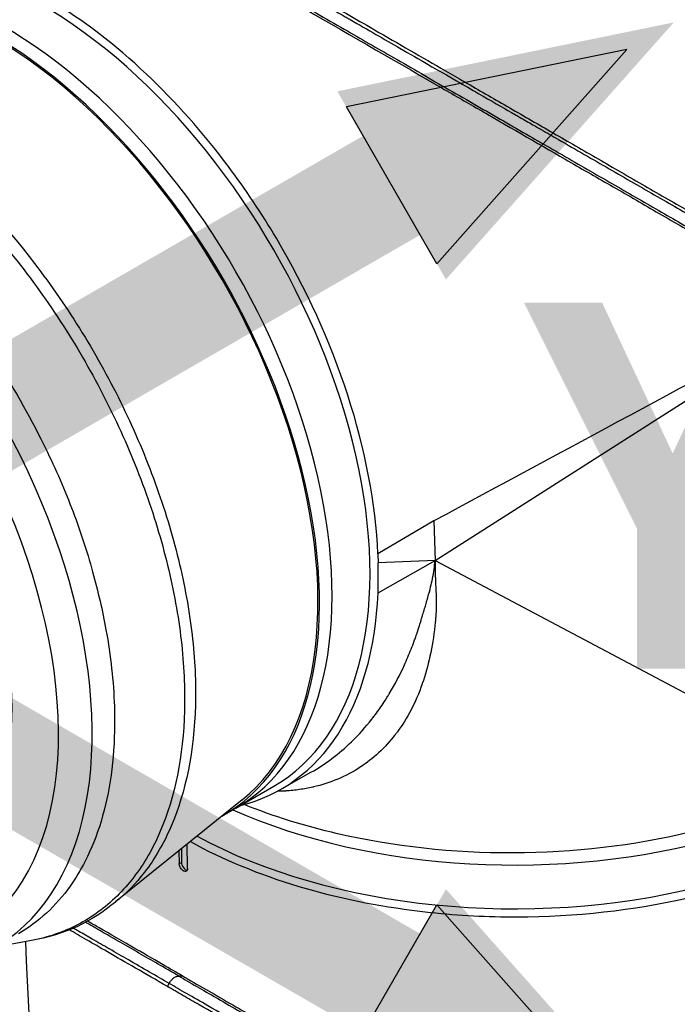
# Model space of a CAD drawing. Header units: millimetres. Extents: x 0 to 4378, y 0 to 2397.
# Tile 323 of 330: x 2618 to 2673, y 1907 to 1989. Entities that reach past the tile are written whole.
import ezdxf

# ---------------------------------------------------------------- set-up
doc = ezdxf.new("R2010")
doc.units = ezdxf.units.MM
doc.header["$LTSCALE"] = 0.2
doc.layers.add('01_Object Line', color=4, linetype='Continuous')
doc.layers.add('07_Special Line2', color=76, linetype='Continuous')
doc.layers.add('14_Mark', color=7, linetype='Continuous', true_color=0xe03c31)
doc.styles.add('Rainbow-5.0 Style', font='malgunsl.ttf')

# ---------------------------------------------------------------- blocks, each defined once
blk = doc.blocks.new('A$C36afca62')
at = {"layer": '07_Special Line2'}
blk.add_hatch(color=256, dxfattribs=at).paths.add_polyline_path([(51.084, 29.494), (33.418, 25.878), (39.12, 16.002)])
at = {"layer": '14_Mark'}
blk.add_hatch(color=256, dxfattribs=at).paths.add_polyline_path([(51.084, -29.494), (39.12, -16.002), (33.418, -25.878)])
at = {"layer": '07_Special Line2'}
for p, q in [((48.615, 28.068), (33.893, 25.055)), ((38.645, 16.825), (48.615, 28.068)), ((38.645, 16.825), (33.893, 25.055))]:
    blk.add_line(p, q, dxfattribs=at)
at = {"layer": '07_Special Line2', "const_width": 6}
blk.add_lwpolyline([(36.269, 20.94), (0, 0)], dxfattribs=at)
at = {"layer": '14_Mark'}
for p in [(33.893, -25.055), (48.615, -28.068)]:
    blk.add_line(p, (38.645, -16.825), dxfattribs=at)
at = {"layer": '14_Mark', "const_width": 6}
blk.add_lwpolyline([(36.269, -20.94), (0, 0)], dxfattribs=at)
at = {"layer": '07_Special Line2', "insert": (43.221, 5.18), "char_height": 19.2, "attachment_point": 4, "style": 'Rainbow-5.0 Style'}
blk.add_mtext('{\\fMalgun Gothic Semilight|b1|i0|c129|p50;Y}', dxfattribs=at)
blk = doc.blocks.new('A$C3fd8c262_1')
for p, q in [((-118.085, 1107.384), (-118.087, 1107.383)), ((-117.188, 1107.903), (-117.188, 1107.902)), ((-84.977, 1084.881), (-52.366, 1105.67)), ((-67.625, 1097.607), (-67.625, 1097.607)), ((-109.502, 1091.202), (-109.504, 1091.201)), ((-85.085, 1088.21), (-89.78, 1085.45)), ((-85.085, 1088.21), (-84.977, 1084.881)), ((-89.78, 1085.45), (-89.755, 1084.685)), ((-89.755, 1082.17), (-84.977, 1084.881)), ((-84.977, 1084.881), (-89.755, 1084.685)), ((-84.977, 1084.881), (-51.064, 1066.918)), ((-106.43, 1084.55), (-106.43, 1084.55)), ((-89.755, 1082.17), (-89.755, 1084.685)), ((-106.216, 1077.388), (-106.216, 1077.388)), ((-98.026, 1065.622), (-95.397, 1067.103)), ((-101.698, 1064.099), (-98.516, 1065.936)), ((-101.181, 1064.791), (-111.813, 1056.211)), ((-101.698, 1064.099), (-102.759, 1063.486)), ((-105.761, 1059.022), (-105.807, 1061.058)), ((-106.492, 1060.505), (-106.468, 1059.43)), ((-106.278, 1060.678), (-106.278, 1059.539)), ((-106.468, 1059.43), (-106.278, 1059.539)), ((-114.474, 1054.588), (-114.475, 1054.588)), ((-114.306, 1054.686), (-114.307, 1054.687)), ((-115.784, 1053.923), (-115.785, 1053.924)), ((-115.467, 1054.068), (-115.468, 1054.068)), ((-119.005, 1052.947), (-121.943, 1052.411)), ((-107.46, 1049.117), (-107.314, 1049.371))]:
    blk.add_line(p, q)
for centre, major_axis, ratio, start_param, end_param in [((-118.016, 1099.711), (19.5, -33.775), 0.57735, 0, 3.141593), ((-121.198, 1097.874), (19.5, -33.775), 0.57735, 0, 3.141593), ((-121.198, 1097.874), (19.5, -33.775), 0.57735, 0, 3.141593), ((-122.259, 1097.261), (19.5, -33.775), 0.57735, 6.276472, 9.431491), ((-122.259, 1097.261), (19.408, -33.617), 0.57735, 0.0902, 2.343313), ((-141.351, 1086.239), (19.5, -33.775), 0.57735, 5.497787, 10.210176), ((-142.765, 1085.422), (-18.5, 32.043), 0.57735, 2.086336, 7.338442), ((-142.765, 1085.422), (15.738, -27.258), 0.57735, 0, 3.141593), ((-129.33, 1093.179), (14.875, -25.764), 0.57735, 1.657669, 1.66178), ((-111.649, 1098.946), (-1, 1.732), 0.57735, 1.648931, 1.651028), ((-88.883, 1116.531), (-16.094, 27.876), 0.57735, 3.714306, 3.714316), ((-67.355, 1097.884), (0.474, 0.515), 0.389271, 5.2089, 5.209486), ((-67.978, 1094.463), (2.781, -4.816), 0.57735, 2.040228, 2.040267), ((-111.649, 1098.946), (1, -1.732), 0.57735, 6.073125, 6.073188), ((-110.7, 1094.67), (-0.625, 1.083), 0.57735, 0.066825, 0.068924), ((-110.7, 1094.67), (0.625, -1.083), 0.57735, 5.820721, 5.823722), ((-101.399, 1109.305), (17.5, -30.311), 0.57735, 0.702575, 0.702579), ((-108.533, 1090.937), (1, -1.732), 0.57735, 3.622431, 3.625239), ((-101.399, 1109.305), (16.741, -28.997), 0.57735, 0.649241, 0.649245), ((-79.857, 1090.941), (0.4, -0.693), 0.578031, 4.605956, 4.606013), ((-101.046, 1109.509), (-14.538, 25.18), 0.57735, 3.562488, 3.56249), ((-101.399, 1109.305), (14.788, -25.613), 0.57735, 0.456595, 0.456596), ((-103.698, 1083.092), (1.875, -3.248), 0.57735, 4.14228, 4.143182), ((-103.698, 1083.092), (1.875, -3.248), 0.57735, 4.274377, 4.275866), ((-78.277, 1081.83), (39, 0), 0.57735, 4.059541, 6.283185), ((-78.277, 1081.83), (39, 0), 0.57735, 4.059541, 6.283185), ((-117.663, 1099.915), (19.759, -34.223), 0.57735, 6.121179, 7.017951), ((-106.895, 1079.263), (1, -1.732), 0.57735, 5.994064, 5.994098), ((-78.277, 1078.155), (39, 0), 0.57735, 3.958709, 6.283185), ((-112.713, 1102.773), (-17.75, 30.744), 0.57735, 2.623524, 2.623528), ((-112.359, 1102.977), (17.5, -30.311), 0.57735, 5.792788, 5.792806), ((-105.897, 1073.136), (-1.875, 3.248), 0.57735, 2.264731, 2.264814), ((-112.713, 1102.773), (-17.75, 30.744), 0.57735, 2.659528, 2.659565), ((-105.897, 1073.136), (-1.875, 3.248), 0.57735, 2.579418, 2.580021), ((-112.713, 1102.773), (19.05, -32.996), 0.57735, 5.770082, 5.77017), ((-116.955, 1100.323), (17.942, -31.077), 0.57735, 5.923363, 5.923395), ((-105.197, 1068.235), (0.5, -0.866), 0.57735, 4.882276, 4.886021), ((-105.904, 1067.827), (0.5, -0.866), 0.57735, 5.682324, 5.68604), ((-121.198, 1097.874), (17.55, -30.397), 0.57735, 6.119106, 6.119153), ((-121.198, 1097.874), (17.55, -30.397), 0.57735, 6.163015, 6.163164), ((-122.259, 1097.261), (17.975, -31.134), 0.57735, 6.181498, 6.18161), ((-78.277, 1083.054), (35.95, 0), 0.57735, 4.146838, 4.146856), ((-78.277, 1083.054), (-35.75, 0), 0.57735, 1.01204, 1.012056), ((-122.259, 1097.261), (17.975, -31.134), 0.57735, 6.138093, 6.13814), ((-122.259, 1097.261), (19.5, -33.775), 0.57735, 6.031429, 6.031432), ((-105.925, 1059.335), (0.25, -0.433), 0.57735, 3.926991, 5.901436)]:
    blk.add_ellipse(centre, major_axis=major_axis, ratio=ratio, start_param=start_param, end_param=end_param)
for points, knots in [([(-107.461, 1139.504), (-106.523, 1138.963), (-105.539, 1138.395), (-103.499, 1137.217), (-102.445, 1136.608), (-99.2, 1134.735), (-96.948, 1133.435), (-94.002, 1131.734), (-93.346, 1131.355), (-91.94, 1130.543), (-91.189, 1130.11), (-88.437, 1128.521), (-86.444, 1127.37), (-83.957, 1125.935), (-83.439, 1125.635), (-81.735, 1124.651), (-80.561, 1123.974), (-78.161, 1122.588), (-76.936, 1121.881), (-75.11, 1120.827), (-74.492, 1120.47), (-73.246, 1119.751), (-72.618, 1119.388), (-71.352, 1118.657), (-70.715, 1118.289), (-68.744, 1117.151), (-67.435, 1116.396), (-65.501, 1115.279), (-64.847, 1114.901), (-63.531, 1114.142), (-62.87, 1113.76), (-61.544, 1112.995), (-60.879, 1112.611), (-59.894, 1112.042), (-59.564, 1111.852), (-58.556, 1111.27), (-57.889, 1110.884), (-55.818, 1109.689), (-54.466, 1108.908), (-52.87, 1107.987), (-52.561, 1107.809), (-51.85, 1107.398), (-51.45, 1107.167), (-50.8, 1106.792), (-50.565, 1106.657), (-50.257, 1106.478), (-50.212, 1106.453), (-50.114, 1106.396), (-50.063, 1106.366), (-49.833, 1106.234), (-49.696, 1106.154), (-49.446, 1106.01), (-49.378, 1105.971), (-49.176, 1105.854), (-49.072, 1105.794), (-48.853, 1105.668), (-48.746, 1105.606), (-48.568, 1105.503), (-48.498, 1105.462), (-48.365, 1105.386), (-48.308, 1105.353), (-48.171, 1105.275), (-48.098, 1105.232), (-47.962, 1105.153), (-47.9, 1105.118), (-46.973, 1104.583), (-46.153, 1104.109), (-44.881, 1103.375), (-44.403, 1103.099), (-43.507, 1102.582), (-43.087, 1102.339), (-42.491, 1101.995), (-42.302, 1101.886), (-41.746, 1101.565), (-41.393, 1101.361), (-39.799, 1100.441), (-38.805, 1099.867), (-38.085, 1099.452), (-38.05, 1099.431), (-37.98, 1099.391), (-37.946, 1099.371), (-37.881, 1099.334), (-37.849, 1099.315), (-37.793, 1099.283), (-37.769, 1099.269), (-37.626, 1099.187), (-37.523, 1099.127), (-37.409, 1099.062), (-37.386, 1099.048), (-37.343, 1099.023), (-37.324, 1099.012), (-37.289, 1098.992), (-37.272, 1098.982), (-37.235, 1098.961), (-37.217, 1098.95), (-37.183, 1098.931), (-37.169, 1098.923), (-37.142, 1098.907), (-37.129, 1098.9), (-37.115, 1098.891), (-37.11, 1098.889), (-37.101, 1098.884), (-37.097, 1098.881), (-37.089, 1098.876), (-37.086, 1098.875), (-37.082, 1098.873), (-37.082, 1098.872), (-37.082, 1098.872)], [-21.001083, -21.001083, -21.001083, -21.001083, -20.328863, -20.328863, -19.655828, -19.655828, -18.308332, -18.308332, -17.924512, -17.924512, -17.485993, -17.485993, -16.316696, -16.316696, -16.006668, -16.006668, -15.296307, -15.296307, -14.534305, -14.534305, -14.139555, -14.139555, -13.730091, -13.730091, -13.30546, -13.30546, -12.401825, -12.401825, -11.929878, -11.929878, -11.437802, -11.437802, -10.9252, -10.9252, -10.663362, -10.663362, -10.117833, -10.117833, -8.934625, -8.934625, -8.645977, -8.645977, -8.260408, -8.260408, -8.006475, -8.006475, -7.961161, -7.961161, -7.91407, -7.91407, -7.778509, -7.778509, -7.724161, -7.724161, -7.666804, -7.666804, -7.602838, -7.602838, -7.565627, -7.565627, -7.532521, -7.532521, -7.488032, -7.488032, -7.450837, -7.450837, -6.924212, -6.924212, -6.587553, -6.587553, -6.265466, -6.265466, -6.109966, -6.109966, -5.79866, -5.79866, -4.627003, -4.627003, -4.564096, -4.564096, -4.501625, -4.501625, -4.439084, -4.439084, -4.389917, -4.389917, -4.135415, -4.135415, -4.06302, -4.06302, -4.00074, -4.00074, -3.938004, -3.938004, -3.858125, -3.858125, -3.782258, -3.782258, -3.697501, -3.697501, -3.658476, -3.658476, -3.601749, -3.601749, -3.53559, -3.53559, -3.48246, -3.48246, -3.48246, -3.48246]), ([(-107.607, 1139.25), (-106.556, 1138.643), (-105.276, 1137.905), (-103.734, 1137.016), (-103.049, 1136.621), (-102.313, 1136.196), (-101.524, 1135.742), (-101.508, 1135.732), (-101.491, 1135.723), (-101.474, 1135.713), (-100.771, 1135.308), (-100.026, 1134.879), (-99.24, 1134.426), (-98.582, 1134.047), (-97.895, 1133.651), (-97.18, 1133.239), (-97.088, 1133.186), (-96.996, 1133.133), (-96.903, 1133.079), (-96.205, 1132.677), (-95.481, 1132.26), (-94.733, 1131.83), (-94.666, 1131.791), (-94.598, 1131.752), (-94.531, 1131.713), (-94.172, 1131.506), (-93.808, 1131.297), (-93.438, 1131.084), (-93.219, 1130.958), (-92.998, 1130.83), (-92.775, 1130.702), (-92.663, 1130.638), (-92.551, 1130.573), (-92.439, 1130.509), (-92.337, 1130.45), (-92.258, 1130.405), (-92.14, 1130.337), (-92.127, 1130.329), (-92.114, 1130.322), (-92.1, 1130.314), (-90.61, 1129.455), (-89.214, 1128.652), (-87.923, 1127.908), (-87.089, 1127.428), (-86.298, 1126.973), (-85.551, 1126.542), (-84.702, 1126.053), (-83.909, 1125.597), (-83.171, 1125.172), (-82.518, 1124.796), (-81.908, 1124.445), (-81.341, 1124.118), (-80.259, 1123.495), (-79.33, 1122.96), (-78.549, 1122.511), (-78.376, 1122.411), (-78.21, 1122.315), (-78.051, 1122.224), (-77.614, 1121.972), (-77.23, 1121.751), (-76.9, 1121.561), (-76.734, 1121.465), (-76.582, 1121.378), (-76.443, 1121.298), (-76.399, 1121.272), (-76.356, 1121.248), (-76.315, 1121.224), (-76.291, 1121.21), (-76.267, 1121.196), (-76.244, 1121.183), (-76.212, 1121.165), (-76.182, 1121.147), (-76.152, 1121.13), (-76.137, 1121.121), (-76.122, 1121.113), (-76.107, 1121.104), (-76.103, 1121.102), (-76.101, 1121.101), (-76.1, 1121.1), (-76.099, 1121.099), (-76.097, 1121.099), (-76.094, 1121.097), (-76.089, 1121.094), (-76.081, 1121.089), (-76.064, 1121.08), (-75.574, 1120.797), (-75.089, 1120.518), (-74.609, 1120.242), (-73.138, 1119.394), (-71.721, 1118.578), (-70.359, 1117.794), (-68.954, 1116.985), (-67.607, 1116.209), (-66.317, 1115.466), (-64.985, 1114.698), (-63.712, 1113.966), (-62.498, 1113.266), (-62.095, 1113.034), (-61.699, 1112.806), (-61.309, 1112.582), (-61.096, 1112.459), (-60.885, 1112.337), (-60.675, 1112.216), (-60.072, 1111.869), (-59.484, 1111.53), (-58.911, 1111.2), (-57.732, 1110.521), (-56.618, 1109.879), (-55.565, 1109.273), (-55.022, 1108.96), (-54.495, 1108.657), (-53.985, 1108.363), (-53.463, 1108.062), (-52.958, 1107.771), (-52.469, 1107.489), (-51.913, 1107.169), (-51.377, 1106.86), (-50.861, 1106.563)], [0.0000003, 0.0000003, 0.0000003, 0.0000003, 0.0859853, 0.0859853, 0.0859853, 0.1241981, 0.1241981, 0.1241981, 0.125, 0.125, 0.125, 0.1589987, 0.1589987, 0.1589987, 0.1875, 0.1875, 0.1875, 0.1911709, 0.1911709, 0.1911709, 0.21875, 0.21875, 0.21875, 0.2212271, 0.2212271, 0.2212271, 0.234375, 0.234375, 0.234375, 0.2421875, 0.2421875, 0.2421875, 0.2460938, 0.2460938, 0.2460938, 0.2496161, 0.2496161, 0.2496161, 0.25, 0.25, 0.25, 0.2912742, 0.2912742, 0.2912742, 0.3179228, 0.3179228, 0.3179228, 0.3481944, 0.3481944, 0.3481944, 0.375, 0.375, 0.375, 0.4261619, 0.4261619, 0.4261619, 0.4375, 0.4375, 0.4375, 0.46875, 0.46875, 0.46875, 0.484375, 0.484375, 0.484375, 0.4893023, 0.4893023, 0.4893023, 0.4921875, 0.4921875, 0.4921875, 0.4960938, 0.4960938, 0.4960938, 0.4980469, 0.4980469, 0.4980469, 0.4986572, 0.4986572, 0.4986572, 0.4992676, 0.4992676, 0.4992676, 0.5, 0.5, 0.5, 0.5215625, 0.5215625, 0.5215625, 0.5877727, 0.5877727, 0.5877727, 0.656049, 0.656049, 0.656049, 0.7265974, 0.7265974, 0.7265974, 0.75, 0.75, 0.75, 0.7627993, 0.7627993, 0.7627993, 0.7996666, 0.7996666, 0.7996666, 0.8755356, 0.8755356, 0.8755356, 0.9146293, 0.9146293, 0.9146293, 0.9545641, 0.9545641, 0.9545641, 1, 1, 1, 1]), ([(-107.745, 1138.242), (-106.552, 1137.553), (-105.283, 1136.82), (-103.959, 1136.056), (-103.253, 1135.649), (-102.531, 1135.233), (-101.798, 1134.809), (-101.063, 1134.386), (-100.317, 1133.956), (-99.562, 1133.52), (-98.806, 1133.085), (-98.042, 1132.644), (-97.273, 1132.2), (-96.502, 1131.756), (-95.726, 1131.309), (-94.947, 1130.86), (-94.167, 1130.41), (-93.385, 1129.959), (-92.602, 1129.508), (-91.219, 1128.71), (-89.834, 1127.912), (-88.46, 1127.12), (-87.679, 1126.67), (-86.901, 1126.222), (-86.127, 1125.776), (-85.342, 1125.323), (-84.561, 1124.873), (-83.785, 1124.426), (-82.243, 1123.537), (-80.723, 1122.66), (-79.231, 1121.801), (-78.49, 1121.373), (-77.755, 1120.95), (-77.028, 1120.531), (-76.463, 1120.205), (-75.902, 1119.882), (-75.345, 1119.561), (-73.913, 1118.735), (-72.513, 1117.928), (-71.149, 1117.142), (-69.782, 1116.354), (-68.45, 1115.586), (-67.156, 1114.84), (-65.859, 1114.093), (-64.6, 1113.367), (-63.379, 1112.663), (-62.769, 1112.311), (-62.168, 1111.965), (-61.576, 1111.624), (-60.985, 1111.283), (-60.403, 1110.947), (-59.831, 1110.618), (-58.687, 1109.958), (-57.583, 1109.322), (-56.521, 1108.709), (-55.989, 1108.403), (-55.468, 1108.103), (-54.957, 1107.808), (-54.447, 1107.514), (-53.947, 1107.226), (-53.457, 1106.944), (-52.914, 1106.63), (-52.383, 1106.325), (-51.867, 1106.027)], [0, 0, 0, 0, 0.0671031, 0.0671031, 0.0671031, 0.1029277, 0.1029277, 0.1029277, 0.1387919, 0.1387919, 0.1387919, 0.1747111, 0.1747111, 0.1747111, 0.2106779, 0.2106779, 0.2106779, 0.2467042, 0.2467042, 0.2467042, 0.3103939, 0.3103939, 0.3103939, 0.3465771, 0.3465771, 0.3465771, 0.383319, 0.383319, 0.383319, 0.4564224, 0.4564224, 0.4564224, 0.4927866, 0.4927866, 0.4927866, 0.5210907, 0.5210907, 0.5210907, 0.5939582, 0.5939582, 0.5939582, 0.6669229, 0.6669229, 0.6669229, 0.7399622, 0.7399622, 0.7399622, 0.7765034, 0.7765034, 0.7765034, 0.8130598, 0.8130598, 0.8130598, 0.886194, 0.886194, 0.886194, 0.9227702, 0.9227702, 0.9227702, 0.9593497, 0.9593497, 0.9593497, 1, 1, 1, 1]), ([(-107.595, 1137.965), (-107.07, 1137.661), (-105.466, 1136.736), (-101.445, 1134.414), (-99.793, 1133.461), (-97.61, 1132.2), (-97.122, 1131.918), (-92.71, 1129.371), (-88.705, 1127.058), (-83.712, 1124.176), (-82.616, 1123.543), (-78.957, 1121.43), (-76.448, 1119.982), (-72.756, 1117.85), (-71.488, 1117.119), (-68.935, 1115.644), (-67.649, 1114.902), (-65.043, 1113.398), (-63.728, 1112.638), (-61.076, 1111.107), (-59.747, 1110.34), (-57.811, 1109.222), (-57.164, 1108.849), (-55.475, 1107.873), (-54.458, 1107.287), (-53.253, 1106.591), (-53.014, 1106.453), (-52.629, 1106.23), (-52.487, 1106.148), (-52.195, 1105.98), (-52.083, 1105.915), (-51.842, 1105.776), (-51.715, 1105.703), (-51.477, 1105.565), (-51.366, 1105.502), (-51.057, 1105.323), (-50.858, 1105.208), (-50.604, 1105.061), (-50.548, 1105.029), (-50.428, 1104.96), (-50.364, 1104.923), (-50.145, 1104.797), (-50.038, 1104.735), (-49.621, 1104.494), (-49.342, 1104.333), (-47.958, 1103.534), (-46.916, 1102.932), (-45.516, 1102.124), (-45.09, 1101.878), (-43.898, 1101.19), (-43.181, 1100.776), (-41.949, 1100.065), (-41.422, 1099.76), (-40.752, 1099.374), (-40.555, 1099.26), (-40.019, 1098.951), (-39.722, 1098.779), (-39.271, 1098.519), (-39.109, 1098.425), (-38.91, 1098.31), (-38.866, 1098.285), (-38.884, 1098.295), (-38.901, 1098.305), (-38.96, 1098.339), (-38.999, 1098.362), (-39.11, 1098.426), (-39.185, 1098.469), (-39.277, 1098.522)], [-15.738203, -15.738203, -15.738203, -15.738203, -14.793481, -14.793481, -14.173934, -14.173934, -13.996984, -13.996984, -12.579476, -12.579476, -12.176243, -12.176243, -11.215253, -11.215253, -10.695697, -10.695697, -10.142358, -10.142358, -9.539575, -9.539575, -8.883963, -8.883963, -8.543526, -8.543526, -7.972636, -7.972636, -7.829924, -7.829924, -7.73886, -7.73886, -7.680875, -7.680875, -7.616244, -7.616244, -7.560081, -7.560081, -7.459116, -7.459116, -7.430908, -7.430908, -7.397967, -7.397967, -7.318024, -7.318024, -7.146824, -7.146824, -6.455961, -6.455961, -6.135134, -6.135134, -5.518203, -5.518203, -4.951279, -4.951279, -4.691225, -4.691225, -4.182012, -4.182012, -3.710062, -3.710062, -3.272291, -3.272291, -3.069642, -3.069642, -2.879581, -2.879581, -2.656561, -2.656561, -2.656561, -2.656561]), ([(-89.78, 1085.45), (-89.962, 1089.657), (-90.821, 1094.18), (-93.77, 1103.255), (-95.803, 1107.723), (-99.548, 1114.041), (-100.897, 1116.063), (-104.467, 1120.829), (-106.778, 1123.435), (-111.836, 1128.21), (-114.563, 1130.292), (-117.309, 1131.918)], [0.000001, 0.000001, 0.000001, 0.000001, 1.509107, 1.509107, 2.980726, 2.980726, 3.709428, 3.709428, 4.786993, 4.786993, 5.948512, 5.948512, 5.948512, 5.948512]), ([(-158.963, 1121.103), (-158.863, 1121.162), (-158.761, 1121.218), (-157.339, 1121.989), (-155.876, 1122.483), (-152.554, 1123.025), (-150.701, 1122.995), (-148.055, 1122.554), (-147.339, 1122.4), (-145.398, 1121.881), (-144.16, 1121.446), (-142.549, 1120.75), (-142.19, 1120.586), (-141.401, 1120.209), (-140.971, 1119.992), (-140.08, 1119.517), (-139.62, 1119.258), (-138.877, 1118.819), (-138.597, 1118.649), (-138.215, 1118.411), (-138.114, 1118.347), (-137.051, 1117.669), (-136.087, 1117.001), (-132.065, 1113.958), (-129.144, 1111.088), (-125.45, 1106.7), (-124.527, 1105.524), (-123.079, 1103.523), (-122.53, 1102.724), (-120.478, 1099.582), (-119.103, 1097.146), (-116.991, 1092.897), (-116.201, 1091.114), (-114.82, 1087.519), (-114.233, 1085.716), (-113.285, 1082.29), (-112.906, 1080.672), (-112.417, 1077.971), (-112.258, 1076.881), (-112.023, 1074.733), (-111.947, 1073.677), (-111.897, 1072.134), (-111.891, 1071.631), (-111.914, 1068.161), (-112.286, 1065.423), (-113.398, 1061.783), (-113.851, 1060.662), (-114.753, 1058.89), (-115.168, 1058.195), (-116.814, 1055.869), (-118.29, 1054.519), (-119.969, 1053.55)], [-15.185847, -15.185847, -15.185847, -15.185847, -15.126345, -15.126345, -14.357922, -14.357922, -13.491729, -13.491729, -13.178557, -13.178557, -12.649887, -12.649887, -12.498415, -12.498415, -12.318089, -12.318089, -12.124815, -12.124815, -12.007373, -12.007373, -11.964756, -11.964756, -11.555527, -11.555527, -10.242526, -10.242526, -9.787003, -9.787003, -9.494757, -9.494757, -8.658648, -8.658648, -8.069674, -8.069674, -7.481399, -7.481399, -6.943069, -6.943069, -6.570845, -6.570845, -6.198458, -6.198458, -6.015314, -6.015314, -4.920692, -4.920692, -4.383337, -4.383337, -3.995401, -3.995401, -2.988737, -2.988737, -2.988737, -2.988737]), ([(-128.24, 1118.58), (-125.144, 1115.945), (-122.172, 1112.787), (-119.495, 1109.293), (-118.09, 1107.46), (-116.744, 1105.504), (-115.506, 1103.494), (-114.267, 1101.484), (-113.138, 1099.428), (-112.117, 1097.325), (-111.095, 1095.223), (-110.174, 1093.053), (-109.391, 1090.899), (-108.607, 1088.745), (-107.958, 1086.607), (-107.441, 1084.485), (-106.925, 1082.362), (-106.539, 1080.236), (-106.302, 1078.192), (-106.066, 1076.148), (-105.973, 1074.178), (-106.023, 1072.282), (-106.125, 1068.49), (-106.818, 1065.023), (-108.054, 1062.147), (-108.671, 1060.71), (-109.417, 1059.427), (-110.286, 1058.295), (-111.155, 1057.163), (-112.161, 1056.176), (-113.268, 1055.371), (-114.375, 1054.566), (-115.579, 1053.942), (-116.878, 1053.495), (-117.559, 1053.261), (-118.27, 1053.075), (-119.004, 1052.941)], [0, 0, 0, 0, 0.1205223, 0.1205223, 0.1205223, 0.1837668, 0.1837668, 0.1837668, 0.2470112, 0.2470112, 0.2470112, 0.3102557, 0.3102557, 0.3102557, 0.3735002, 0.3735002, 0.3735002, 0.4367446, 0.4367446, 0.4367446, 0.4999891, 0.4999891, 0.4999891, 0.6264781, 0.6264781, 0.6264781, 0.6897225, 0.6897225, 0.6897225, 0.752967, 0.752967, 0.752967, 0.8162115, 0.8162115, 0.8162115, 0.8493915, 0.8493915, 0.8493915, 0.8493915]), ([(-126.673, 1118.527), (-123.823, 1116.014), (-121.09, 1113.064), (-118.61, 1109.827), (-117.202, 1107.99), (-115.852, 1106.03), (-114.611, 1104.016), (-113.37, 1102.001), (-112.239, 1099.94), (-111.215, 1097.833), (-110.191, 1095.726), (-109.268, 1093.551), (-108.483, 1091.392), (-107.698, 1089.234), (-107.047, 1087.091), (-106.529, 1084.964), (-106.011, 1082.836), (-105.625, 1080.706), (-105.388, 1078.657), (-105.15, 1076.609), (-105.057, 1074.634), (-105.108, 1072.734), (-105.21, 1068.933), (-105.904, 1065.458), (-107.143, 1062.576), (-107.762, 1061.135), (-108.509, 1059.85), (-109.38, 1058.715), (-110.104, 1057.774), (-110.921, 1056.932), (-111.813, 1056.211)], [-1, -1, -1, -1, -0.8874103, -0.8874103, -0.8874103, -0.8234994, -0.8234994, -0.8234994, -0.7595886, -0.7595886, -0.7595886, -0.6956777, -0.6956777, -0.6956777, -0.6317668, -0.6317668, -0.6317668, -0.5678559, -0.5678559, -0.5678559, -0.503945, -0.503945, -0.503945, -0.3761233, -0.3761233, -0.3761233, -0.3122124, -0.3122124, -0.3122124, -0.2591427, -0.2591427, -0.2591427, -0.2591427]), ([(-84.977, 1084.881), (-84.982, 1084.433), (-84.972, 1083.96), (-84.953, 1083.466), (-84.953, 1083.462), (-84.952, 1083.457), (-84.952, 1083.454), (-84.945, 1083.277), (-84.936, 1083.072), (-84.925, 1082.842), (-84.914, 1082.615), (-84.901, 1082.363), (-84.89, 1082.087), (-84.89, 1082.082), (-84.89, 1082.079), (-84.89, 1082.073), (-84.876, 1081.738), (-84.872, 1081.46), (-84.872, 1081.235), (-84.872, 1081.123), (-84.873, 1081.023), (-84.874, 1080.937), (-84.875, 1080.894), (-84.876, 1080.855), (-84.877, 1080.818), (-84.878, 1080.8), (-84.878, 1080.782), (-84.879, 1080.766), (-84.879, 1080.757), (-84.88, 1080.749), (-84.88, 1080.741), (-84.88, 1080.737), (-84.88, 1080.733), (-84.881, 1080.73), (-84.881, 1080.726), (-84.881, 1080.719), (-84.881, 1080.718), (-84.882, 1080.698), (-84.886, 1080.632), (-84.893, 1080.52), (-84.895, 1080.48), (-84.899, 1080.435), (-84.902, 1080.383), (-84.904, 1080.363), (-84.905, 1080.341), (-84.907, 1080.319), (-84.91, 1080.28), (-84.913, 1080.238), (-84.917, 1080.193), (-84.918, 1080.171), (-84.92, 1080.148), (-84.922, 1080.124), (-84.923, 1080.112), (-84.924, 1080.1), (-84.925, 1080.088), (-84.926, 1080.082), (-84.926, 1080.076), (-84.927, 1080.07), (-84.927, 1080.067), (-84.927, 1080.064), (-84.927, 1080.061), (-84.928, 1080.057), (-84.928, 1080.053), (-84.928, 1080.051), (-84.938, 1079.94), (-84.948, 1079.829), (-84.958, 1079.72), (-84.966, 1079.638), (-84.975, 1079.556), (-84.983, 1079.475), (-84.986, 1079.448), (-84.989, 1079.422), (-84.992, 1079.394), (-85.088, 1078.506), (-85.226, 1077.655), (-85.403, 1076.844), (-85.579, 1076.039), (-85.793, 1075.274), (-86.045, 1074.549), (-86.047, 1074.544), (-86.049, 1074.539), (-86.051, 1074.532), (-86.606, 1072.942), (-87.32, 1071.613), (-88.131, 1070.512), (-88.193, 1070.428), (-88.255, 1070.346), (-88.317, 1070.265), (-89.202, 1069.122), (-90.19, 1068.238), (-91.217, 1067.56), (-91.221, 1067.557), (-91.225, 1067.555), (-91.23, 1067.552), (-91.837, 1067.152), (-92.479, 1066.811), (-93.151, 1066.529), (-93.802, 1066.255), (-94.481, 1066.036), (-95.184, 1065.872), (-95.207, 1065.866), (-95.231, 1065.861), (-95.253, 1065.856), (-95.603, 1065.776), (-95.971, 1065.707), (-96.355, 1065.652), (-96.727, 1065.598), (-97.115, 1065.558), (-97.52, 1065.532), (-97.531, 1065.531), (-97.543, 1065.53), (-97.554, 1065.53), (-97.569, 1065.529), (-97.573, 1065.529), (-97.581, 1065.528), (-97.756, 1065.518), (-97.976, 1065.507), (-98.244, 1065.502)], [0, 0, 0, 0, 0.0310059, 0.0310059, 0.0310059, 0.03125, 0.03125, 0.03125, 0.046875, 0.046875, 0.046875, 0.0622559, 0.0622559, 0.0622559, 0.0625, 0.0625, 0.0625, 0.078125, 0.078125, 0.078125, 0.0859375, 0.0859375, 0.0859375, 0.0898438, 0.0898438, 0.0898438, 0.0917969, 0.0917969, 0.0917969, 0.0927734, 0.0927734, 0.0927734, 0.0932617, 0.0932617, 0.0932617, 0.09375, 0.09375, 0.09375, 0.1015625, 0.1015625, 0.1015625, 0.1043487, 0.1043487, 0.1043487, 0.1054688, 0.1054688, 0.1054688, 0.1074219, 0.1074219, 0.1074219, 0.1083984, 0.1083984, 0.1083984, 0.1088867, 0.1088867, 0.1088867, 0.1091309, 0.1091309, 0.1091309, 0.1092529, 0.1092529, 0.1092529, 0.109375, 0.109375, 0.109375, 0.1171875, 0.1171875, 0.1171875, 0.1230469, 0.1230469, 0.1230469, 0.125, 0.125, 0.125, 0.1875, 0.1875, 0.1875, 0.2495117, 0.2495117, 0.2495117, 0.25, 0.25, 0.25, 0.3661699, 0.3661699, 0.3661699, 0.375, 0.375, 0.375, 0.4995117, 0.4995117, 0.4995117, 0.5, 0.5, 0.5, 0.5625, 0.5625, 0.5625, 0.6230469, 0.6230469, 0.6230469, 0.625, 0.625, 0.625, 0.65625, 0.65625, 0.65625, 0.6865234, 0.6865234, 0.6865234, 0.6873779, 0.6873779, 0.6873779, 0.6884698, 0.6884698, 0.6884698, 0.711278, 0.711278, 0.711278, 0.711278]), ([(-95.397, 1067.103), (-94.187, 1067.784), (-93.043, 1068.64), (-91.984, 1069.67), (-91.971, 1069.683), (-91.957, 1069.696), (-91.943, 1069.709), (-91.368, 1070.272), (-90.819, 1070.887), (-90.298, 1071.551), (-90.032, 1071.891), (-89.773, 1072.244), (-89.522, 1072.61), (-89.396, 1072.793), (-89.273, 1072.98), (-89.151, 1073.169), (-89.09, 1073.264), (-89.03, 1073.36), (-88.97, 1073.456), (-88.941, 1073.504), (-88.911, 1073.552), (-88.881, 1073.601), (-88.866, 1073.625), (-88.852, 1073.65), (-88.837, 1073.674), (-88.83, 1073.686), (-88.822, 1073.699), (-88.815, 1073.711), (-88.808, 1073.723), (-88.8, 1073.736), (-88.793, 1073.747), (-88.355, 1074.479), (-87.938, 1075.269), (-87.549, 1076.118), (-87.354, 1076.543), (-87.167, 1076.983), (-86.987, 1077.438), (-86.897, 1077.665), (-86.809, 1077.897), (-86.723, 1078.132), (-86.68, 1078.249), (-86.638, 1078.368), (-86.596, 1078.487), (-86.575, 1078.547), (-86.554, 1078.607), (-86.534, 1078.667), (-86.523, 1078.698), (-86.513, 1078.728), (-86.503, 1078.758), (-86.493, 1078.786), (-86.484, 1078.815), (-86.474, 1078.843), (-86.469, 1078.857), (-86.46, 1078.885), (-86.452, 1078.908), (-86.37, 1079.154), (-86.302, 1079.37), (-86.245, 1079.553), (-86.215, 1079.649), (-86.189, 1079.735), (-86.166, 1079.813), (-86.155, 1079.847), (-86.146, 1079.879), (-86.137, 1079.91), (-86.114, 1079.987), (-86.095, 1080.052), (-86.079, 1080.107), (-86.067, 1080.145), (-86.058, 1080.178), (-86.05, 1080.205), (-86.046, 1080.219), (-86.042, 1080.231), (-86.039, 1080.242), (-86.037, 1080.248), (-86.036, 1080.253), (-86.034, 1080.258), (-86.033, 1080.261), (-86.032, 1080.265), (-86.031, 1080.268), (-86.029, 1080.276), (-86.023, 1080.297), (-86.017, 1080.315), (-85.974, 1080.458), (-85.918, 1080.642), (-85.849, 1080.869), (-85.811, 1080.995), (-85.769, 1081.133), (-85.725, 1081.285), (-85.702, 1081.361), (-85.679, 1081.441), (-85.655, 1081.524), (-85.643, 1081.565), (-85.631, 1081.607), (-85.618, 1081.65), (-85.612, 1081.672), (-85.606, 1081.694), (-85.6, 1081.716), (-85.597, 1081.727), (-85.593, 1081.738), (-85.59, 1081.749), (-85.587, 1081.76), (-85.584, 1081.772), (-85.581, 1081.782), (-85.488, 1082.11), (-85.41, 1082.406), (-85.347, 1082.666), (-85.284, 1082.922), (-85.236, 1083.143), (-85.198, 1083.33), (-85.197, 1083.333), (-85.197, 1083.335), (-85.196, 1083.339), (-85.085, 1083.886), (-85.013, 1084.401), (-84.977, 1084.881)], [0.5128426, 0.5128426, 0.5128426, 0.5128426, 0.625, 0.625, 0.625, 0.6264391, 0.6264391, 0.6264391, 0.6875, 0.6875, 0.6875, 0.71875, 0.71875, 0.71875, 0.734375, 0.734375, 0.734375, 0.7421875, 0.7421875, 0.7421875, 0.7460937, 0.7460937, 0.7460937, 0.7480469, 0.7480469, 0.7480469, 0.7490234, 0.7490234, 0.7490234, 0.75, 0.75, 0.75, 0.8125, 0.8125, 0.8125, 0.84375, 0.84375, 0.84375, 0.859375, 0.859375, 0.859375, 0.8671875, 0.8671875, 0.8671875, 0.8710937, 0.8710937, 0.8710937, 0.8730469, 0.8730469, 0.8730469, 0.8748779, 0.8748779, 0.8748779, 0.8757728, 0.8757728, 0.8757728, 0.885526, 0.885526, 0.885526, 0.890625, 0.890625, 0.890625, 0.8928443, 0.8928443, 0.8928443, 0.8984375, 0.8984375, 0.8984375, 0.9023437, 0.9023437, 0.9023437, 0.9042969, 0.9042969, 0.9042969, 0.9052734, 0.9052734, 0.9052734, 0.9060059, 0.9060059, 0.9060059, 0.9077457, 0.9077457, 0.9077457, 0.921875, 0.921875, 0.921875, 0.9296875, 0.9296875, 0.9296875, 0.9335937, 0.9335937, 0.9335937, 0.9355469, 0.9355469, 0.9355469, 0.9365234, 0.9365234, 0.9365234, 0.9370117, 0.9370117, 0.9370117, 0.9375, 0.9375, 0.9375, 0.953125, 0.953125, 0.953125, 0.9685059, 0.9685059, 0.9685059, 0.96875, 0.96875, 0.96875, 1, 1, 1, 1]), ([(-51.064, 1066.918), (-54.657, 1064.845), (-58.926, 1063.194), (-68.3, 1060.935), (-73.335, 1060.344), (-83.463, 1060.308), (-88.481, 1060.858), (-95.941, 1062.584), (-98.573, 1063.406), (-101.011, 1064.39)], [0, 0, 0, 0, 1.523476, 1.523476, 3.047005, 3.047005, 4.562156, 4.562156, 5.458689, 5.458689, 5.458689, 5.458689]), ([(-105.53, 1061.281), (-102.819, 1059.785), (-99.751, 1058.519), (-93.205, 1056.562), (-89.793, 1055.863), (-83.882, 1055.154), (-81.457, 1054.996), (-74.113, 1054.912), (-69.226, 1055.386), (-59.891, 1057.368), (-55.543, 1058.886), (-51.809, 1060.833)], [0.039583, 0.039583, 0.039583, 0.039583, 1.164971, 1.164971, 2.245726, 2.245726, 2.976579, 2.976579, 4.453024, 4.453024, 5.967093, 5.967093, 5.967093, 5.967093]), ([(-105.761, 1059.022), (-105.76, 1058.979), (-105.765, 1058.94), (-105.787, 1058.869), (-105.806, 1058.839), (-105.854, 1058.795), (-105.881, 1058.782), (-105.951, 1058.769), (-105.995, 1058.774), (-106.054, 1058.795), (-106.067, 1058.801), (-106.086, 1058.81), (-106.091, 1058.812), (-106.1, 1058.817), (-106.104, 1058.819), (-106.111, 1058.824), (-106.115, 1058.826), (-106.123, 1058.831), (-106.129, 1058.835), (-106.147, 1058.847), (-106.16, 1058.856), (-106.22, 1058.903), (-106.264, 1058.949), (-106.335, 1059.044), (-106.364, 1059.09), (-106.414, 1059.189), (-106.434, 1059.243), (-106.46, 1059.342), (-106.467, 1059.387), (-106.468, 1059.43)], [-0.1574555, -0.1574555, -0.1574555, -0.1574555, -0.1416612, -0.1416612, -0.1241291, -0.1241291, -0.1081014, -0.1081014, -0.0880942, -0.0880942, -0.0825129, -0.0825129, -0.0802847, -0.0802847, -0.0787284, -0.0787284, -0.077172, -0.077172, -0.074944, -0.074944, -0.0693639, -0.0693639, -0.0493569, -0.0493569, -0.0333294, -0.0333294, -0.0157975, -0.0157975, -0.000001, -0.000001, -0.000001, -0.000001]), ([(-106.51, 1049.994), (-107.704, 1050.685), (-108.821, 1051.33), (-109.849, 1051.922), (-110.397, 1052.239), (-110.919, 1052.54), (-111.414, 1052.825), (-111.91, 1053.111), (-112.378, 1053.381), (-112.819, 1053.634), (-113.259, 1053.888), (-113.672, 1054.126), (-114.057, 1054.347), (-114.164, 1054.409), (-114.268, 1054.469), (-114.371, 1054.528)], [0, 0, 0, 0, 0.0671031, 0.0671031, 0.0671031, 0.1029277, 0.1029277, 0.1029277, 0.1387919, 0.1387919, 0.1387919, 0.1747111, 0.1747111, 0.1747111, 0.1846879, 0.1846879, 0.1846879, 0.1846879]), ([(-106.195, 1050.004), (-106.721, 1050.307), (-108.325, 1051.233), (-111.269, 1052.933), (-112.294, 1053.525), (-113.44, 1054.187), (-113.683, 1054.327), (-114.01, 1054.516), (-114.103, 1054.57), (-114.195, 1054.622)], [-15.738203, -15.738203, -15.738203, -15.738203, -14.793481, -14.793481, -14.173934, -14.173934, -13.996984, -13.996984, -13.924237, -13.924237, -13.924237, -13.924237]), ([(-107.46, 1049.117), (-108.399, 1049.659), (-109.292, 1050.175), (-110.974, 1051.146), (-111.76, 1051.599), (-113.746, 1052.746), (-114.825, 1053.369), (-115.733, 1053.893)], [-21.001083, -21.001083, -21.001083, -21.001083, -20.328863, -20.328863, -19.655828, -19.655828, -18.496974, -18.496974, -18.496974, -18.496974]), ([(-107.313, 1049.37), (-108.366, 1049.979), (-109.534, 1050.652), (-110.731, 1051.343), (-111.264, 1051.649), (-111.801, 1051.959), (-112.334, 1052.266), (-112.346, 1052.272), (-112.357, 1052.279), (-112.368, 1052.285), (-112.842, 1052.558), (-113.312, 1052.829), (-113.772, 1053.093), (-114.157, 1053.315), (-114.534, 1053.531), (-114.898, 1053.741), (-114.945, 1053.768), (-114.992, 1053.795), (-115.039, 1053.822), (-115.162, 1053.893), (-115.284, 1053.963), (-115.404, 1054.032)], [0.0000003, 0.0000003, 0.0000003, 0.0000003, 0.0859853, 0.0859853, 0.0859853, 0.1241981, 0.1241981, 0.1241981, 0.125, 0.125, 0.125, 0.1589987, 0.1589987, 0.1589987, 0.1875, 0.1875, 0.1875, 0.1911709, 0.1911709, 0.1911709, 0.200902, 0.200902, 0.200902, 0.200902]), ([(-107.313, 1049.37), (-107.289, 1049.412), (-107.262, 1049.453), (-107.234, 1049.494), (-107.205, 1049.535), (-107.175, 1049.574), (-107.143, 1049.613), (-107.11, 1049.651), (-107.077, 1049.687), (-107.042, 1049.722), (-107.006, 1049.756), (-106.97, 1049.788), (-106.933, 1049.817), (-106.897, 1049.845), (-106.859, 1049.871), (-106.822, 1049.892), (-106.785, 1049.914), (-106.748, 1049.933), (-106.712, 1049.947), (-106.676, 1049.962), (-106.641, 1049.973), (-106.607, 1049.981), (-106.573, 1049.989), (-106.54, 1049.994), (-106.51, 1049.994)], [0, 0, 0, 0, 0.125, 0.125, 0.125, 0.25, 0.25, 0.25, 0.375, 0.375, 0.375, 0.5, 0.5, 0.5, 0.625, 0.625, 0.625, 0.75, 0.75, 0.75, 0.875, 0.875, 0.875, 1, 1, 1, 1]), ([(-50.592, 1016.547), (-53.899, 1018.461), (-57.677, 1020.648), (-61.785, 1023.025), (-66.058, 1025.498), (-70.697, 1028.182), (-75.547, 1030.99), (-75.62, 1031.032), (-75.723, 1031.091), (-75.768, 1031.118), (-75.823, 1031.149), (-75.869, 1031.176), (-75.921, 1031.206), (-77.28, 1031.992), (-79.207, 1033.108), (-81.77, 1034.592), (-82.364, 1034.936), (-82.992, 1035.299), (-83.654, 1035.683), (-84.474, 1036.157), (-85.347, 1036.662), (-86.273, 1037.198), (-87.11, 1037.683), (-87.99, 1038.192), (-88.913, 1038.726), (-89.374, 1038.994), (-89.846, 1039.267), (-90.327, 1039.546), (-90.568, 1039.685), (-90.812, 1039.826), (-91.058, 1039.968), (-91.304, 1040.111), (-91.578, 1040.27), (-91.803, 1040.4), (-91.843, 1040.423), (-91.883, 1040.446), (-91.923, 1040.469), (-95.031, 1042.269), (-97.804, 1043.873), (-100.162, 1045.238), (-100.495, 1045.43), (-100.82, 1045.618), (-101.137, 1045.801), (-102.2, 1046.416), (-103.171, 1046.978), (-104.053, 1047.487), (-105.318, 1048.218), (-106.389, 1048.837), (-107.313, 1049.37)], [0, 0, 0, 0, 0.243156, 0.243156, 0.243156, 0.496094, 0.496094, 0.496094, 0.49988, 0.49988, 0.49988, 0.504451, 0.504451, 0.504451, 0.625, 0.625, 0.625, 0.652935, 0.652935, 0.652935, 0.6875, 0.6875, 0.6875, 0.71875, 0.71875, 0.71875, 0.734375, 0.734375, 0.734375, 0.742187, 0.742187, 0.742187, 0.75, 0.75, 0.75, 0.751384, 0.751384, 0.751384, 0.859711, 0.859711, 0.859711, 0.875, 0.875, 0.875, 0.92633, 0.92633, 0.92633, 1, 1, 1, 1]), ([(-106.51, 1049.994), (-105.557, 1049.439), (-104.494, 1048.831), (-103.321, 1048.154), (-103.287, 1048.134), (-103.253, 1048.115), (-103.22, 1048.095), (-102.613, 1047.745), (-101.978, 1047.378), (-101.313, 1046.994), (-100.981, 1046.802), (-100.641, 1046.605), (-100.295, 1046.405), (-100.122, 1046.305), (-99.947, 1046.204), (-99.77, 1046.102), (-99.685, 1046.053), (-99.6, 1046.003), (-99.514, 1045.954), (-99.511, 1045.952), (-99.507, 1045.95), (-99.504, 1045.948), (-99.414, 1045.896), (-99.285, 1045.822), (-99.235, 1045.792), (-98.422, 1045.323), (-97.356, 1044.706), (-96.022, 1043.935), (-95.356, 1043.549), (-94.622, 1043.125), (-93.823, 1042.663), (-93.423, 1042.432), (-93.007, 1042.191), (-92.574, 1041.941), (-92.358, 1041.816), (-92.137, 1041.689), (-91.913, 1041.559), (-91.801, 1041.494), (-91.687, 1041.429), (-91.573, 1041.363), (-91.527, 1041.336), (-91.481, 1041.309), (-91.435, 1041.283), (-91.424, 1041.276), (-91.412, 1041.27), (-91.401, 1041.263), (-91.344, 1041.23), (-91.237, 1041.168), (-91.228, 1041.163), (-90.919, 1040.985), (-90.087, 1040.503), (-88.736, 1039.722), (-88.06, 1039.331), (-87.255, 1038.865), (-86.324, 1038.327), (-85.859, 1038.058), (-85.362, 1037.771), (-84.835, 1037.466), (-84.572, 1037.314), (-84.301, 1037.157), (-84.023, 1036.996), (-83.883, 1036.916), (-83.742, 1036.834), (-83.599, 1036.751), (-83.528, 1036.71), (-83.456, 1036.669), (-83.384, 1036.627), (-83.357, 1036.611), (-83.33, 1036.596), (-83.304, 1036.58), (-83.294, 1036.575), (-83.284, 1036.569), (-83.275, 1036.564), (-83.232, 1036.539), (-83.172, 1036.504), (-83.16, 1036.497), (-82.049, 1035.855), (-79.879, 1034.6), (-76.812, 1032.826), (-76.593, 1032.699), (-76.369, 1032.57), (-76.14, 1032.438), (-76.026, 1032.372), (-75.911, 1032.305), (-75.795, 1032.238), (-75.736, 1032.204), (-75.678, 1032.171), (-75.619, 1032.137), (-75.593, 1032.121), (-75.559, 1032.102), (-75.528, 1032.084), (-75.491, 1032.062), (-75.457, 1032.043), (-75.442, 1032.034), (-72.028, 1030.06), (-67.98, 1027.719), (-63.682, 1025.234), (-63.029, 1024.856), (-62.37, 1024.475), (-61.708, 1024.092), (-58.013, 1021.956), (-54.188, 1019.744), (-50.63, 1017.686)], [0, 0, 0, 0, 0.06075, 0.06075, 0.06075, 0.0625, 0.0625, 0.0625, 0.09375, 0.09375, 0.09375, 0.109375, 0.109375, 0.109375, 0.117188, 0.117188, 0.117188, 0.120939, 0.120939, 0.120939, 0.121094, 0.121094, 0.121094, 0.125, 0.125, 0.125, 0.1875, 0.1875, 0.1875, 0.21875, 0.21875, 0.21875, 0.234375, 0.234375, 0.234375, 0.242188, 0.242188, 0.242188, 0.246094, 0.246094, 0.246094, 0.247666, 0.247666, 0.247666, 0.248047, 0.248047, 0.248047, 0.25, 0.25, 0.25, 0.3125, 0.3125, 0.3125, 0.34375, 0.34375, 0.34375, 0.359375, 0.359375, 0.359375, 0.367187, 0.367187, 0.367187, 0.371094, 0.371094, 0.371094, 0.373047, 0.373047, 0.373047, 0.373765, 0.373765, 0.373765, 0.374023, 0.374023, 0.374023, 0.37516, 0.37516, 0.37516, 0.484375, 0.484375, 0.484375, 0.492187, 0.492187, 0.492187, 0.496094, 0.496094, 0.496094, 0.498047, 0.498047, 0.498047, 0.498931, 0.498931, 0.498931, 0.5, 0.5, 0.5, 0.75, 0.75, 0.75, 0.788006, 0.788006, 0.788006, 1, 1, 1, 1]), ([(-106.195, 1050.004), (-105.572, 1049.644), (-104.928, 1049.272), (-103.604, 1048.508), (-102.927, 1048.117), (-100.84, 1046.912), (-99.398, 1046.08), (-96.927, 1044.653), (-95.927, 1044.075), (-94.344, 1043.161), (-93.766, 1042.828), (-92.524, 1042.111), (-91.861, 1041.728), (-89.426, 1040.322), (-87.656, 1039.3), (-84.902, 1037.71), (-83.907, 1037.136), (-77.337, 1033.342), (-71.696, 1030.086), (-65.697, 1026.622), (-65.062, 1026.255), (-63.072, 1025.106), (-61.753, 1024.345), (-59.097, 1022.811), (-57.769, 1022.045), (-55.131, 1020.522), (-53.83, 1019.77), (-52.28, 1018.875), (-51.969, 1018.696), (-51.434, 1018.387), (-51.22, 1018.263), (-50.855, 1018.053), (-50.682, 1017.953), (-50.434, 1017.81), (-50.415, 1017.799), (-50.119, 1017.627), (-49.986, 1017.551), (-49.727, 1017.401), (-49.596, 1017.326), (-49.367, 1017.193), (-49.269, 1017.137), (-49.104, 1017.042), (-49.037, 1017.003), (-48.899, 1016.923), (-48.827, 1016.882), (-48.555, 1016.725), (-48.35, 1016.606), (-47.882, 1016.336), (-47.605, 1016.176), (-46.241, 1015.389), (-45.228, 1014.803), (-43.429, 1013.765), (-42.632, 1013.305), (-40.585, 1012.123), (-39.515, 1011.505), (-38.594, 1010.973), (-38.446, 1010.888), (-38.056, 1010.662), (-37.854, 1010.546), (-37.559, 1010.376), (-37.478, 1010.329), (-37.478, 1010.329)], [0, 0, 0, 0, 0.264332, 0.264332, 0.528758, 0.528758, 1.056139, 1.056139, 1.406505, 1.406505, 1.606603, 1.606603, 1.835356, 1.835356, 2.445847, 2.445847, 2.794554, 2.794554, 4.769924, 4.769924, 5.00797, 5.00797, 5.526041, 5.526041, 6.089229, 6.089229, 6.695329, 6.695329, 6.850985, 6.850985, 6.965758, 6.965758, 7.072004, 7.072004, 7.117238, 7.117238, 7.152898, 7.152898, 7.188974, 7.188974, 7.2161, 7.2161, 7.234487, 7.234487, 7.254339, 7.254339, 7.310164, 7.310164, 7.395171, 7.395171, 7.733586, 7.733586, 8.048233, 8.048233, 8.627304, 8.627304, 8.751092, 8.751092, 8.989797, 8.989797, 9.251269, 9.251269, 9.251269, 9.251269]), ([(-50.101, 1016), (-50.133, 1016.018), (-50.165, 1016.037), (-50.231, 1016.075), (-50.262, 1016.093), (-50.36, 1016.15), (-50.426, 1016.187), (-50.622, 1016.301), (-50.754, 1016.377), (-50.975, 1016.505), (-51.064, 1016.556), (-51.51, 1016.814), (-51.873, 1017.023), (-52.489, 1017.379), (-52.738, 1017.523), (-53.326, 1017.862), (-53.666, 1018.058), (-54.471, 1018.523), (-54.94, 1018.794), (-56.052, 1019.436), (-56.702, 1019.811), (-58.253, 1020.707), (-59.165, 1021.233), (-60.636, 1022.082), (-61.179, 1022.396), (-62.36, 1023.078), (-63, 1023.448), (-63.997, 1024.023), (-64.347, 1024.225), (-65.505, 1024.894), (-66.326, 1025.368), (-68.115, 1026.401), (-69.088, 1026.963), (-71.212, 1028.189), (-72.37, 1028.857), (-74.178, 1029.901), (-74.813, 1030.268), (-76.66, 1031.334), (-77.888, 1032.043), (-80.301, 1033.436), (-81.483, 1034.119), (-83.727, 1035.414), (-84.783, 1036.024), (-86.779, 1037.177), (-87.716, 1037.717), (-90.301, 1039.21), (-91.955, 1040.165), (-94.837, 1041.829), (-96.064, 1042.537), (-98.191, 1043.765), (-99.093, 1044.286), (-100.646, 1045.183), (-101.305, 1045.564), (-102.927, 1046.5), (-103.877, 1047.048), (-105.258, 1047.846), (-105.71, 1048.107), (-106.376, 1048.491), (-106.596, 1048.618), (-106.923, 1048.807), (-107.031, 1048.869), (-107.193, 1048.963), (-107.246, 1048.994), (-107.327, 1049.04), (-107.354, 1049.056), (-107.407, 1049.086), (-107.434, 1049.102), (-107.46, 1049.117)], [-7.729592, -7.729592, -7.729592, -7.729592, -7.71044, -7.71044, -7.69072, -7.69072, -7.65201, -7.65201, -7.574312, -7.574312, -7.522506, -7.522506, -7.315221, -7.315221, -7.177151, -7.177151, -6.993063, -6.993063, -6.7477, -6.7477, -6.420577, -6.420577, -5.984557, -5.984557, -5.735856, -5.735856, -5.451942, -5.451942, -5.300422, -5.300422, -4.9539, -4.9539, -4.557704, -4.557704, -4.105179, -4.105179, -3.863816, -3.863816, -3.40942, -3.40942, -2.98401, -2.98401, -2.611687, -2.611687, -2.28576, -2.28576, -1.715015, -1.715015, -1.28633, -1.28633, -0.964845, -0.964845, -0.723574, -0.723574, -0.36177, -0.36177, -0.180858, -0.180858, -0.090444, -0.090444, -0.045229, -0.045229, -0.022617, -0.022617, -0.011309, -0.011309, -0.000001, -0.000001, -0.000001, -0.000001])]:
    blk.add_open_spline(points, degree=3, knots=knots)
for points in [[(-52.145, 1105.951), (-63.115, 1100.032), (-74.096, 1094.118), (-85.085, 1088.21)], [(-111.818, 1056.207), (-113.88, 1054.543), (-115.868, 1053.513), (-119.019, 1052.938)], [(-111.813, 1056.211), (-111.815, 1056.21), (-111.816, 1056.209), (-111.818, 1056.207)], [(-116.006, 1000.469), (-117.41, 1017.884), (-118.551, 1035.334), (-119.359, 1052.882)], [(-106.51, 1049.994), (-106.405, 1049.998), (-106.3, 1050.001), (-106.195, 1050.004)]]:
    blk.add_open_spline(points, degree=3)

msp = doc.modelspace()

# ---------------------------------------------------------------- block references
at = {"xscale": 1.6, "yscale": 1.6, "zscale": 1.6}
msp.add_blockref('A$C36afca62', (2591.153, 1942.034), dxfattribs=at)
at = {"layer": '01_Object Line'}
msp.add_blockref('A$C3fd8c262_1', (2737.807, 859.146), dxfattribs=at)

doc.saveas('drawing.dxf')
